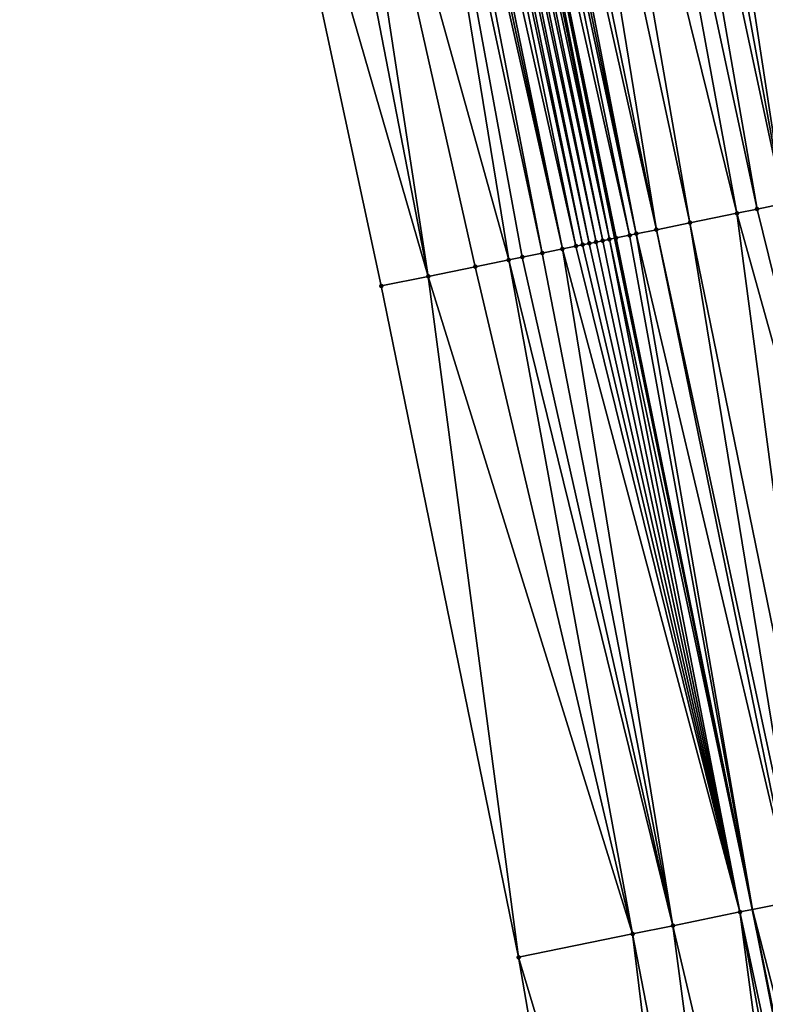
# Model space of a CAD drawing. Header units: feet. Extents: x 2004186 to 2014793, y 836912 to 864902.
# Tile 315 of 656: x 2010598 to 2010620, y 847031 to 847059. Entities that reach past the tile are written whole.
import ezdxf

# ---------------------------------------------------------------- set-up
doc = ezdxf.new("R2010")
doc.units = ezdxf.units.FT
doc.header["$LTSCALE"] = 100
doc.header["$MEASUREMENT"] = 0
for name, color, linetype, lineweight in [('EP_Travel Lane', 5, 'Continuous', 40), ('Road Shots', 4, 'Continuous', 200), ('Road X-Section', 30, 'Continuous', 13)]:
    doc.layers.add(name, color=color, linetype=linetype, lineweight=lineweight)
doc.layers.add('I-77 SB_MM21-27-Surface-Border', color=7, linetype='Continuous')
doc.layers.add('I-77 SB_MM21-27-Surface-TIN', color=7, linetype='Continuous')

msp = doc.modelspace()

# ---------------------------------------------------------------- linework, layer by layer
at = {"layer": 'EP_Travel Lane'}
msp.add_polyline3d([(2010630.685063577, 846974.7646020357, 433.9494990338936), (2010626.999623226, 846994.4221213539, 433.9498742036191), (2010623.37290923, 847013.7085163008, 433.9473500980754), (2010619.35586834, 847033.300953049, 433.9607344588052), (2010615.338828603, 847052.893384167, 433.9372377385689), (2010611.321789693, 847072.4858112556, 433.8909326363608), (2010607.341284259, 847091.833547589, 433.8868535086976), (2010603.135315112, 847111.386270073, 433.8458970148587), (2010598.929344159, 847130.9390009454, 433.8186552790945), (2010594.723369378, 847150.4917496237, 433.8204851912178), (2010590.543717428, 847169.7928133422, 433.7994783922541), (2010586.116001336, 847189.2965723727, 433.781012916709), (2010581.688313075, 847208.8002088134, 433.7128112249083), (2010577.26060242, 847228.3039439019, 433.6845438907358), (2010572.869440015, 847247.436006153, 433.6395394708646), (2010568.141492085, 847266.8691364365, 433.6038975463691), (2010563.413541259, 847286.3022786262, 433.5727281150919)], dxfattribs=at)
at = {"layer": 'I-77 SB_MM21-27-Surface-Border', "color": 3, "linetype": 'ByBlock', "lineweight": -2}
msp.add_polyline3d([(2010623.863398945, 846973.4784115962, 433.6356946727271), (2010621.729653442, 846993.4284968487, 433.7041223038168), (2010615.948641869, 847012.1900950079, 433.628943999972), (2010612.529134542, 847031.9047385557, 433.6583332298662), (2010608.521796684, 847051.4991520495, 433.6235450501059), (2010604.318515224, 847071.0534893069, 433.5741984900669), (2010600.557156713, 847090.3744989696, 433.5612475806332), (2010596.352529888, 847109.9275174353, 433.5317278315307), (2010592.147901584, 847129.480542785, 433.5134717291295), (2010587.94327389, 847149.0335652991, 433.4905857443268), (2010584.173862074, 847168.3541448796, 433.4992467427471), (2010580.160164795, 847187.9514106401, 433.4996007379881), (2010576.536649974, 847207.6367539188, 433.5000388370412), (2010572.522958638, 847227.2339933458, 433.4896062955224), (2010568.752507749, 847246.4408045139, 433.4700946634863), (2010564.444075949, 847265.9753165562, 433.4409948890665), (2010558.774834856, 847285.1808938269, 433.3625969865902)], dxfattribs=at)
at = {"layer": 'I-77 SB_MM21-27-Surface-TIN', "color": 128, "linetype": 'ByBlock', "lineweight": -2}
for points in [[(2010619.40619587, 847074.1392457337, 434.2418662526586), (2010618.426476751, 847073.9388699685, 434.1860347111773), (2010623.217589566, 847054.5047587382, 434.2733251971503)], [(2010619.79808371, 847074.2193951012, 434.2582580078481), (2010619.40619587, 847074.1392457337, 434.2418662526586), (2010623.80542127, 847054.6249830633, 434.2996805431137)], [(2010619.40619587, 847074.1392457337, 434.2418662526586), (2010623.217589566, 847054.5047587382, 434.2733251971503), (2010623.80542127, 847054.6249830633, 434.2996805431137)], [(2010617.250812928, 847073.6984233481, 434.1462382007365), (2010616.662980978, 847073.5782002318, 434.127567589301), (2010620.278430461, 847053.903639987, 434.1597390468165)], [(2010617.642700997, 847073.7785715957, 434.1555411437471), (2010617.250812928, 847073.6984233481, 434.1462382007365), (2010622.433814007, 847054.3444594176, 434.2367873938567)], [(2010617.250812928, 847073.6984233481, 434.1462382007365), (2010620.278430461, 847053.903639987, 434.1597390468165), (2010622.433814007, 847054.3444594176, 434.2367873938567)], [(2010618.03458896, 847073.8587203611, 434.1681241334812), (2010617.642700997, 847073.7785715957, 434.1555411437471), (2010622.433814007, 847054.3444594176, 434.2367873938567)], [(2010618.426476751, 847073.9388699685, 434.1860347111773), (2010618.03458896, 847073.8587203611, 434.1681241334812), (2010622.433814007, 847054.3444594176, 434.2367873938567)], [(2010618.426476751, 847073.9388699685, 434.1860347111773), (2010622.433814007, 847054.3444594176, 434.2367873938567), (2010623.217589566, 847054.5047587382, 434.2733251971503)], [(2010616.075149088, 847073.4579768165, 434.1070035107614), (2010615.291373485, 847073.2976777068, 434.0718490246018), (2010619.494654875, 847053.7433407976, 434.1240337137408)], [(2010616.662980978, 847073.5782002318, 434.127567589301), (2010616.075149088, 847073.4579768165, 434.1070035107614), (2010620.278430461, 847053.903639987, 434.1597390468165)], [(2010616.075149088, 847073.4579768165, 434.1070035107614), (2010619.494654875, 847053.7433407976, 434.1240337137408), (2010620.278430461, 847053.903639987, 434.1597390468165)], [(2010615.291373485, 847073.2976777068, 434.0718490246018), (2010614.115709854, 847073.057230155, 434.026158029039), (2010618.906822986, 847053.62311738, 434.1034221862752)], [(2010615.291373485, 847073.2976777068, 434.0718490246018), (2010618.906822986, 847053.62311738, 434.1034221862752), (2010619.494654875, 847053.7433407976, 434.1240337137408)], [(2010613.331934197, 847072.8969313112, 433.9926852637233), (2010612.548158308, 847072.7366335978, 433.966365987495), (2010616.555495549, 847053.1422231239, 434.0172677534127)], [(2010614.115709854, 847073.057230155, 434.026158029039), (2010613.331934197, 847072.8969313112, 433.9926852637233), (2010617.535215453, 847053.3425950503, 434.048860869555)], [(2010613.331934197, 847072.8969313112, 433.9926852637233), (2010616.555495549, 847053.1422231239, 434.0172677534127), (2010617.535215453, 847053.3425950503, 434.048860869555)], [(2010614.115709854, 847073.057230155, 434.026158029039), (2010617.535215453, 847053.3425950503, 434.048860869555), (2010618.906822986, 847053.62311738, 434.1034221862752)], [(2010611.764382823, 847072.5763339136, 433.9275744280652), (2010611.372495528, 847072.4961818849, 433.8943389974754), (2010615.77172018, 847052.9819228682, 433.9748141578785)], [(2010611.960326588, 847072.6164093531, 433.9405541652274), (2010611.764382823, 847072.5763339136, 433.9275744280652), (2010615.967663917, 847053.0219984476, 433.9886903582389)], [(2010611.764382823, 847072.5763339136, 433.9275744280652), (2010615.77172018, 847052.9819228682, 433.9748141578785), (2010615.967663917, 847053.0219984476, 433.9886903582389)], [(2010612.15627053, 847072.6564839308, 433.9480788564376), (2010611.960326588, 847072.6164093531, 433.9405541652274), (2010615.967663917, 847053.0219984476, 433.9886903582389)], [(2010612.548158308, 847072.7366335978, 433.966365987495), (2010612.15627053, 847072.6564839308, 433.9480788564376), (2010616.555495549, 847053.1422231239, 434.0172677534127)], [(2010612.15627053, 847072.6564839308, 433.9480788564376), (2010615.967663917, 847053.0219984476, 433.9886903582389), (2010616.555495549, 847053.1422231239, 434.0172677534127)], [(2010610.196831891, 847072.2557343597, 433.8488164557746), (2010609.804944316, 847072.1755836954, 433.824215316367), (2010614.204169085, 847052.6613241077, 433.9009875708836)], [(2010610.392775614, 847072.2958100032, 433.8630864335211), (2010610.196831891, 847072.2557343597, 433.8488164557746), (2010614.400112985, 847052.7013988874, 433.9098022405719)], [(2010610.196831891, 847072.2557343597, 433.8488164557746), (2010614.204169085, 847052.6613241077, 433.9009875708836), (2010614.400112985, 847052.7013988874, 433.9098022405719)], [(2010610.588719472, 847072.3358849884, 433.8731913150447), (2010610.392775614, 847072.2958100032, 433.8630864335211), (2010614.596057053, 847052.7414728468, 433.9134253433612)], [(2010610.392775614, 847072.2958100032, 433.8630864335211), (2010614.400112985, 847052.7013988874, 433.9098022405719), (2010614.596057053, 847052.7414728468, 433.9134253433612)], [(2010610.784663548, 847072.375958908, 433.876550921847), (2010610.588719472, 847072.3358849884, 433.8731913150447), (2010614.792001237, 847052.7815462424, 433.9134789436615)], [(2010610.588719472, 847072.3358849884, 433.8731913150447), (2010614.596057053, 847052.7414728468, 433.9134253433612), (2010614.792001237, 847052.7815462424, 433.9134789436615)], [(2010610.980607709, 847072.4160324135, 433.8772898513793), (2010610.784663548, 847072.375958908, 433.876550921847), (2010614.987945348, 847052.821619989, 433.9157558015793)], [(2010610.784663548, 847072.375958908, 433.876550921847), (2010614.792001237, 847052.7815462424, 433.9134789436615), (2010614.987945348, 847052.821619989, 433.9157558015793)], [(2010611.176551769, 847072.4561064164, 433.8811757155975), (2010610.980607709, 847072.4160324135, 433.8772898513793), (2010615.183889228, 847052.8616948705, 433.9252143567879)], [(2010610.980607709, 847072.4160324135, 433.8772898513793), (2010614.987945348, 847052.821619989, 433.9157558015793), (2010615.183889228, 847052.8616948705, 433.9252143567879)], [(2010611.176551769, 847072.4561064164, 433.8811757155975), (2010615.183889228, 847052.8616948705, 433.9252143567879), (2010611.321789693, 847072.4858112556, 433.8909326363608)], [(2010611.372495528, 847072.4961818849, 433.8943389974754), (2010611.321789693, 847072.4858112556, 433.8909326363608), (2010615.338828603, 847052.893384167, 433.9372377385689)], [(2010615.183889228, 847052.8616948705, 433.9252143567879), (2010615.338828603, 847052.893384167, 433.9372377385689), (2010611.321789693, 847072.4858112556, 433.8909326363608)], [(2010611.372495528, 847072.4961818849, 433.8943389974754), (2010615.338828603, 847052.893384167, 433.9372377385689), (2010615.379832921, 847052.9017706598, 433.9404196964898)], [(2010611.372495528, 847072.4961818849, 433.8943389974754), (2010615.379832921, 847052.9017706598, 433.9404196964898), (2010615.77172018, 847052.9819228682, 433.9748141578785)], [(2010609.021168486, 847072.0152856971, 433.7960941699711), (2010606.865785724, 847071.5744624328, 433.6949046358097), (2010612.244730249, 847052.2605755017, 433.8077205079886)], [(2010609.4130564, 847072.0954347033, 433.8102005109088), (2010609.021168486, 847072.0152856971, 433.7960941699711), (2010613.2244499, 847052.4609486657, 433.8471457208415)], [(2010609.021168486, 847072.0152856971, 433.7960941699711), (2010612.636618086, 847052.3407248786, 433.8241945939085), (2010613.2244499, 847052.4609486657, 433.8471457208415)], [(2010609.021168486, 847072.0152856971, 433.7960941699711), (2010612.244730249, 847052.2605755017, 433.8077205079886), (2010612.636618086, 847052.3407248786, 433.8241945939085)], [(2010609.609000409, 847072.135508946, 433.815604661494), (2010609.4130564, 847072.0954347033, 433.8102005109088), (2010613.81228145, 847052.5811737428, 433.8782599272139)], [(2010609.4130564, 847072.0954347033, 433.8102005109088), (2010613.2244499, 847052.4609486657, 433.8471457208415), (2010613.81228145, 847052.5811737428, 433.8782599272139)], [(2010609.804944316, 847072.1755836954, 433.824215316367), (2010609.609000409, 847072.135508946, 433.815604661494), (2010613.81228145, 847052.5811737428, 433.8782599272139)], [(2010609.804944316, 847072.1755836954, 433.824215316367), (2010613.81228145, 847052.5811737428, 433.8782599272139), (2010614.204169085, 847052.6613241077, 433.9009875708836)], [(2010606.082010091, 847071.4141634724, 433.6606940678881), (2010604.318515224, 847071.0534893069, 433.5741984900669), (2010609.89340378, 847051.7796765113, 433.6916023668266)], [(2010606.865785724, 847071.5744624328, 433.6949046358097), (2010606.082010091, 847071.4141634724, 433.6606940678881), (2010609.89340378, 847051.7796765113, 433.6916023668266)], [(2010606.865785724, 847071.5744624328, 433.6949046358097), (2010609.89340378, 847051.7796765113, 433.6916023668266), (2010611.265011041, 847052.060200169, 433.7545696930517)], [(2010606.865785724, 847071.5744624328, 433.6949046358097), (2010611.265011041, 847052.060200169, 433.7545696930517), (2010612.244730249, 847052.2605755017, 433.8077205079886)], [(2010604.318515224, 847071.0534893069, 433.5741984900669), (2010608.521796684, 847051.4991520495, 433.6235450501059), (2010609.89340378, 847051.7796765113, 433.6916023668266)], [(2010620.278430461, 847053.903639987, 434.1597390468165), (2010619.494654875, 847053.7433407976, 434.1240337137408), (2010624.285769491, 847034.309220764, 434.1576211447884)], [(2010618.906822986, 847053.62311738, 434.1034221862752), (2010617.535215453, 847053.3425950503, 434.048860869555), (2010621.542554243, 847033.748177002, 434.0543275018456)], [(2010619.494654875, 847053.7433407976, 434.1240337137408), (2010618.906822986, 847053.62311738, 434.1034221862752), (2010624.285769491, 847034.309220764, 434.1576211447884)], [(2010618.906822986, 847053.62311738, 434.1034221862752), (2010621.542554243, 847033.748177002, 434.0543275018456), (2010624.285769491, 847034.309220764, 434.1576211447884)], [(2010617.535215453, 847053.3425950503, 434.048860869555), (2010616.555495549, 847053.1422231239, 434.0172677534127), (2010620.758778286, 847033.587879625, 434.0301343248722)], [(2010617.535215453, 847053.3425950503, 434.048860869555), (2010620.758778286, 847033.587879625, 434.0301343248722), (2010621.542554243, 847033.748177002, 434.0543275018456)], [(2010615.77172018, 847052.9819228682, 433.9748141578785), (2010615.379832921, 847052.9017706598, 433.9404196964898), (2010619.35586834, 847033.300953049, 433.9607344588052)], [(2010615.967663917, 847053.0219984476, 433.9886903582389), (2010615.77172018, 847052.9819228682, 433.9748141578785), (2010619.35586834, 847033.300953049, 433.9607344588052)], [(2010616.555495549, 847053.1422231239, 434.0172677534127), (2010615.967663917, 847053.0219984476, 433.9886903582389), (2010620.562834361, 847033.5478049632, 434.0220779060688)], [(2010615.967663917, 847053.0219984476, 433.9886903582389), (2010619.35586834, 847033.300953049, 433.9607344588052), (2010620.562834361, 847033.5478049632, 434.0220779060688)], [(2010616.555495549, 847053.1422231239, 434.0172677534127), (2010620.562834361, 847033.5478049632, 434.0220779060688), (2010620.758778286, 847033.587879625, 434.0301343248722)], [(2010614.400112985, 847052.7013988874, 433.9098022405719), (2010614.204169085, 847052.6613241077, 433.9009875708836), (2010618.995283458, 847033.2272052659, 433.9424079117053)], [(2010614.596057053, 847052.7414728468, 433.9134253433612), (2010614.400112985, 847052.7013988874, 433.9098022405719), (2010618.995283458, 847033.2272052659, 433.9424079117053)], [(2010614.792001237, 847052.7815462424, 433.9134789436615), (2010614.596057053, 847052.7414728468, 433.9134253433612), (2010618.995283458, 847033.2272052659, 433.9424079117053)], [(2010614.987945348, 847052.821619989, 433.9157558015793), (2010614.792001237, 847052.7815462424, 433.9134789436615), (2010618.995283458, 847033.2272052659, 433.9424079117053)], [(2010615.183889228, 847052.8616948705, 433.9252143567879), (2010614.987945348, 847052.821619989, 433.9157558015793), (2010618.995283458, 847033.2272052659, 433.9424079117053)], [(2010615.183889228, 847052.8616948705, 433.9252143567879), (2010619.35586834, 847033.300953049, 433.9607344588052), (2010615.338828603, 847052.893384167, 433.9372377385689)], [(2010615.183889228, 847052.8616948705, 433.9252143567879), (2010618.995283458, 847033.2272052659, 433.9424079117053), (2010619.35586834, 847033.300953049, 433.9607344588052)], [(2010615.379832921, 847052.9017706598, 433.9404196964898), (2010615.338828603, 847052.893384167, 433.9372377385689), (2010619.35586834, 847033.300953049, 433.9607344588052)], [(2010613.2244499, 847052.4609486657, 433.8471457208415), (2010612.636618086, 847052.3407248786, 433.8241945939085), (2010617.035844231, 847032.8264585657, 433.8613098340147)], [(2010613.81228145, 847052.5811737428, 433.8782599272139), (2010613.2244499, 847052.4609486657, 433.8471457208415), (2010617.035844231, 847032.8264585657, 433.8613098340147)], [(2010614.204169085, 847052.6613241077, 433.9009875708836), (2010613.81228145, 847052.5811737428, 433.8782599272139), (2010618.995283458, 847033.2272052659, 433.9424079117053)], [(2010613.81228145, 847052.5811737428, 433.8782599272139), (2010617.035844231, 847032.8264585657, 433.8613098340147), (2010618.995283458, 847033.2272052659, 433.9424079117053)], [(2010612.244730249, 847052.2605755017, 433.8077205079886), (2010611.265011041, 847052.060200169, 433.7545696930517), (2010615.860180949, 847032.586009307, 433.8048127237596)], [(2010612.636618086, 847052.3407248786, 433.8241945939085), (2010612.244730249, 847052.2605755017, 433.8077205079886), (2010617.035844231, 847032.8264585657, 433.8613098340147)], [(2010612.244730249, 847052.2605755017, 433.8077205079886), (2010615.860180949, 847032.586009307, 433.8048127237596), (2010617.035844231, 847032.8264585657, 433.8613098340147)], [(2010611.265011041, 847052.060200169, 433.7545696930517), (2010609.89340378, 847051.7796765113, 433.6916023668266), (2010615.860180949, 847032.586009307, 433.8048127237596)], [(2010609.89340378, 847051.7796765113, 433.6916023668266), (2010608.521796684, 847051.4991520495, 433.6235450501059), (2010612.529134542, 847031.9047385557, 433.6583332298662)], [(2010609.89340378, 847051.7796765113, 433.6916023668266), (2010612.529134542, 847031.9047385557, 433.6583332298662), (2010615.860180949, 847032.586009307, 433.8048127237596)], [(2010620.562834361, 847033.5478049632, 434.0220779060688), (2010619.35586834, 847033.300953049, 433.9607344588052), (2010624.374229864, 847013.9133091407, 433.9986640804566)], [(2010618.995283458, 847033.2272052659, 433.9424079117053), (2010617.035844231, 847032.8264585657, 433.8613098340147), (2010621.631015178, 847013.3522626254, 433.877951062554)], [(2010618.995283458, 847033.2272052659, 433.9424079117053), (2010623.198566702, 847013.6728592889, 433.9384156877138), (2010619.35586834, 847033.300953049, 433.9607344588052)], [(2010618.995283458, 847033.2272052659, 433.9424079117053), (2010622.610734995, 847013.5526349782, 433.9121854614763), (2010623.198566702, 847013.6728592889, 433.9384156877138)], [(2010618.995283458, 847033.2272052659, 433.9424079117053), (2010621.631015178, 847013.3522626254, 433.877951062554), (2010622.610734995, 847013.5526349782, 433.9121854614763)], [(2010623.198566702, 847013.6728592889, 433.9384156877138), (2010623.37290923, 847013.7085163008, 433.9473500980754), (2010619.35586834, 847033.300953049, 433.9607344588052)], [(2010624.374229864, 847013.9133091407, 433.9986640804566), (2010619.35586834, 847033.300953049, 433.9607344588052), (2010623.37290923, 847013.7085163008, 433.9473500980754)], [(2010615.860180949, 847032.586009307, 433.8048127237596), (2010612.529134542, 847031.9047385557, 433.6583332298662), (2010618.299968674, 847012.6709923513, 433.7345018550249)], [(2010617.035844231, 847032.8264585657, 433.8613098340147), (2010615.860180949, 847032.586009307, 433.8048127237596), (2010619.671576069, 847012.9515153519, 433.7932314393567)], [(2010615.860180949, 847032.586009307, 433.8048127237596), (2010618.299968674, 847012.6709923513, 433.7345018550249), (2010619.671576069, 847012.9515153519, 433.7932314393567)], [(2010617.035844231, 847032.8264585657, 433.8613098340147), (2010619.671576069, 847012.9515153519, 433.7932314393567), (2010621.631015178, 847013.3522626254, 433.877951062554)], [(2010612.529134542, 847031.9047385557, 433.6583332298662), (2010615.948641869, 847012.1900950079, 433.628943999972), (2010618.299968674, 847012.6709923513, 433.7345018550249)]]:
    msp.add_3dface(points, dxfattribs=at)
at = {"layer": 'Road Shots', "lineweight": 100}
for p in [(2010618.906822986, 847053.62311738, 434.1034221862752), (2010619.494654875, 847053.7433407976, 434.1240337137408), (2010617.535215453, 847053.3425950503, 434.048860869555), (2010615.77172018, 847052.9819228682, 433.9748141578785), (2010615.967663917, 847053.0219984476, 433.9886903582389), (2010616.555495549, 847053.1422231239, 434.0172677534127), (2010614.400112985, 847052.7013988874, 433.9098022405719), (2010614.596057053, 847052.7414728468, 433.9134253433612), (2010614.792001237, 847052.7815462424, 433.9134789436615), (2010614.987945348, 847052.821619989, 433.9157558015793), (2010615.183889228, 847052.8616948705, 433.9252143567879), (2010615.379832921, 847052.9017706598, 433.9404196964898), (2010613.2244499, 847052.4609486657, 433.8471457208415), (2010613.81228145, 847052.5811737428, 433.8782599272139), (2010614.204169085, 847052.6613241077, 433.9009875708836), (2010612.244730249, 847052.2605755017, 433.8077205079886), (2010612.636618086, 847052.3407248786, 433.8241945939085), (2010611.265011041, 847052.060200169, 433.7545696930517), (2010609.89340378, 847051.7796765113, 433.6916023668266), (2010608.521796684, 847051.4991520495, 433.6235450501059), (2010618.995283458, 847033.2272052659, 433.9424079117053), (2010615.860180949, 847032.586009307, 433.8048127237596), (2010617.035844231, 847032.8264585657, 433.8613098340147), (2010612.529134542, 847031.9047385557, 433.6583332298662)]:
    msp.add_point(p, dxfattribs=at)
at = {"layer": 'Road X-Section', "extrusion": (0.2003669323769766, -0.979720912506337, 0.0001612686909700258), "elevation": -427014.5360357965, "flags": 128}
msp.add_lwpolyline([(2139556.353940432, 502.4876268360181), (2139557.753940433, 502.5556841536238), (2139559.153940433, 502.6186514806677), (2139560.153940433, 502.6718022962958), (2139560.553940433, 502.6882763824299), (2139561.153940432, 502.7112275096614), (2139561.753940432, 502.7423417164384), (2139562.153940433, 502.7650693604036), (2139562.353940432, 502.7738840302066), (2139562.553940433, 502.7775071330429), (2139562.753940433, 502.777560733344), (2139562.953940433, 502.7798375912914), (2139563.153940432, 502.789296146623), (2139563.353940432, 502.8045014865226), (2139563.753940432, 502.8388959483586), (2139563.953940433, 502.8527721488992), (2139564.553940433, 502.8813495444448), (2139565.553940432, 502.9129426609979), (2139566.953940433, 502.9675039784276), (2139567.553940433, 502.9881155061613), (2139568.353940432, 503.0238208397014), (2139570.553940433, 503.1008691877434), (2139571.353940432, 503.137406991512), (2139571.953940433, 503.1637623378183), (2139572.353940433, 503.1766305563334), (2139573.153940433, 503.1997164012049), (2139573.553940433, 503.2178186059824), (2139574.153940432, 503.24686360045), (2139574.353940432, 503.252792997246), (2139575.153940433, 503.2614280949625), (2139575.353940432, 503.2679435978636), (2139576.353940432, 503.3172846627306), (2139576.553940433, 503.3249772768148), (2139577.553940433, 503.3522772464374), (2139578.953940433, 503.4018034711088), (2139579.553940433, 503.4175281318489), (2139579.953940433, 503.4272204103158), (2139581.553940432, 503.4879871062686), (2139583.153940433, 503.5441604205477), (2139584.153940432, 503.5791991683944), (2139584.953940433, 503.6121277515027), (2139585.753940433, 503.6465007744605), (2139586.553940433, 503.6735203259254), (2139587.353940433, 503.6919751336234), (2139587.953940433, 503.7144047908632), (2139588.553940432, 503.7401883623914), (2139589.753940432, 503.7856468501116), (2139590.353940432, 503.8045121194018), (2139591.353940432, 503.8431310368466), (2139592.153940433, 503.8792062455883), (2139592.953940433, 503.9116248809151), (2139594.353940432, 503.9627110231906), (2139595.753940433, 504.0055907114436), (2139596.953940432, 504.0550056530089), (2139597.753940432, 504.0830805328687), (2139599.353940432, 504.1194452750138), (2139599.553940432, 504.1311415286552), (2139599.753940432, 504.1491029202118), (2139599.953940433, 504.1696364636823), (2139600.153940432, 504.1878700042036), (2139600.353940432, 504.1978640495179), (2139600.953940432, 504.2078387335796), (2139601.353940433, 504.2219062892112), (2139601.753940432, 504.2419832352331), (2139602.153940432, 504.2656274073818), (2139603.153940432, 504.2973383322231), (2139603.553940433, 504.3078193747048), (2139604.753940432, 504.3501333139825), (2139605.753940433, 504.3840823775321), (2139606.953940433, 504.4245591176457)], dxfattribs=at)
at = {"layer": 'Road X-Section', "extrusion": (0.200366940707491, -0.9797209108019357, 0.0001612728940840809), "elevation": -426994.5178405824, "flags": 128}
msp.add_lwpolyline([(2139556.357571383, 502.5209814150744), (2139559.757571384, 502.6674609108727), (2139560.957571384, 502.7239580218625), (2139562.957571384, 502.8050561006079), (2139564.557571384, 502.8847260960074), (2139564.757571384, 502.8927825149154), (2139565.557571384, 502.9169756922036), (2139568.357571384, 503.0202693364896), (2139570.157571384, 503.0775644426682), (2139571.957571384, 503.1522965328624), (2139572.957571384, 503.1859161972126), (2139573.957571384, 503.2168994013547), (2139574.757571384, 503.2450744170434), (2139575.157571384, 503.2587590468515), (2139575.557571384, 503.2785495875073), (2139576.157571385, 503.3131893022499), (2139576.557571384, 503.3299427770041), (2139578.157571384, 503.3758283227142), (2139578.957571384, 503.402041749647), (2139580.157571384, 503.4358081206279), (2139580.957571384, 503.4646942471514), (2139581.757571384, 503.4954831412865), (2139583.157571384, 503.540582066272), (2139584.357571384, 503.5848063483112), (2139585.357571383, 503.6258102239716), (2139585.957571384, 503.651374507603), (2139586.757571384, 503.6766609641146), (2139587.357571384, 503.6950360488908), (2139588.957571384, 503.7521842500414), (2139589.957571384, 503.7873138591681), (2139590.757571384, 503.8128861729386), (2139591.757571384, 503.8529560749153), (2139592.357571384, 503.8775063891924), (2139595.357571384, 503.9863207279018), (2139596.557571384, 504.0241061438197), (2139597.557571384, 504.0613117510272), (2139598.157571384, 504.0792901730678), (2139599.157571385, 504.1073043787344), (2139599.357571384, 504.1166098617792), (2139599.557571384, 504.13019482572), (2139599.957571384, 504.1624774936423), (2139600.157571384, 504.1743704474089), (2139600.357571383, 504.1814247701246), (2139600.757571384, 504.1902459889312), (2139601.157571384, 504.2054831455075), (2139601.957571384, 504.2417925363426), (2139602.757571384, 504.2700960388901), (2139604.757571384, 504.3330910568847), (2139605.557571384, 504.3596992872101), (2139606.557571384, 504.3919473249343)], dxfattribs=at)

doc.saveas('drawing.dxf')
